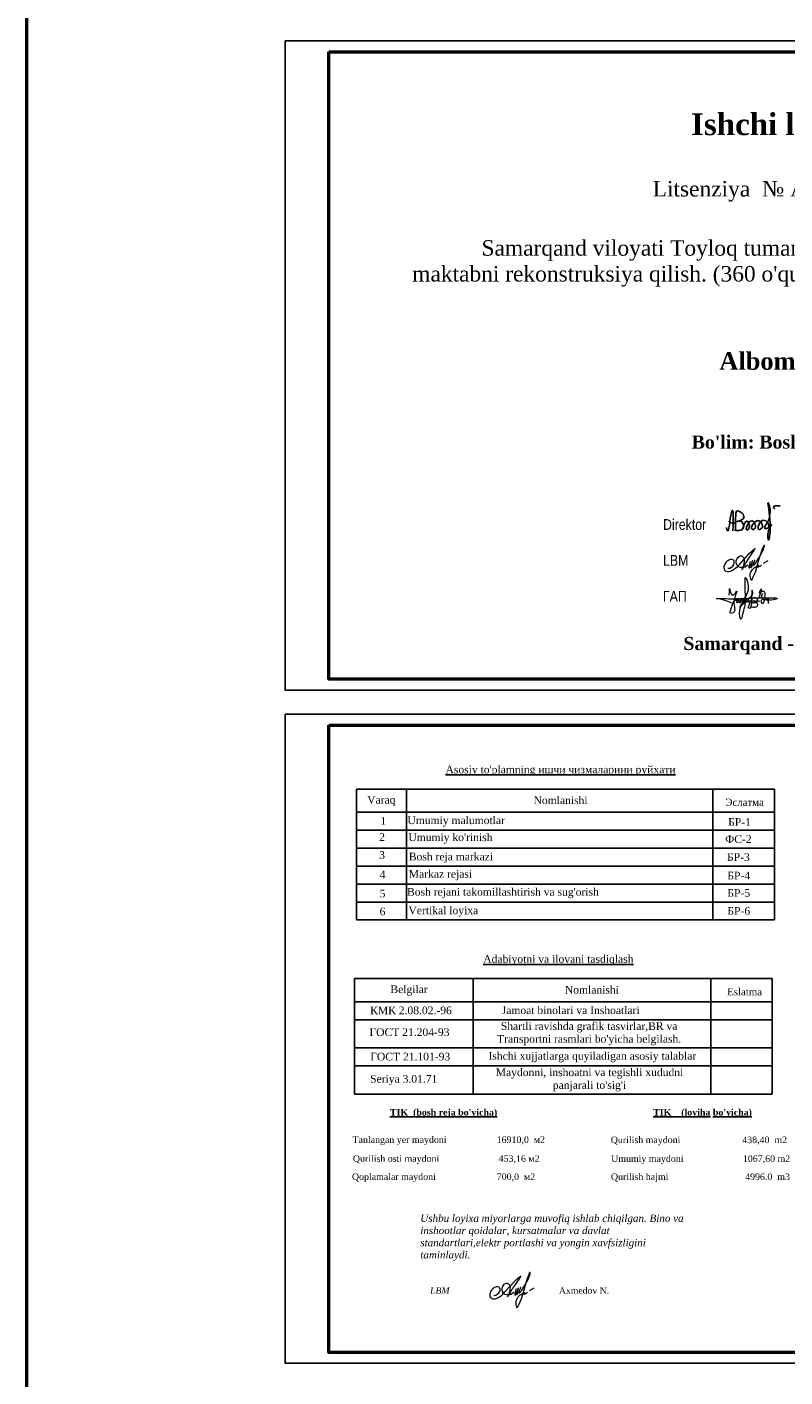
# Model space of a CAD drawing. Header units: millimetres. Extents: x -257011 to 237647566, y 2784933 to 6706507.
# Tile 371 of 451: x 10175931 to 10349377, y 6041326 to 6350185. Entities that reach past the tile are written whole.
import ezdxf

# ---------------------------------------------------------------- set-up
doc = ezdxf.new("R2010")
doc.units = ezdxf.units.MM
doc.header["$LTSCALE"] = 1000
doc.layers.add('Ф А С А Д', color=250, linetype='Continuous', lineweight=15)
doc.styles.get("Standard").update_dxf_attribs({"font": 'ARIALN.TTF'})

# ---------------------------------------------------------------- blocks, each defined once
blk = doc.blocks.new('rgsxhy')
at = {"color": 5, "lineweight": 0}
for points in [[(30158267, 9371725), (30158292, 9372259), (30158313, 9372715), (30158693, 9371762), (30159294, 9372267), (30158930, 9370820), (30158827, 9369247), (30158463, 9369143), (30158559, 9369856), (30159235, 9371184), (30159510, 9371288), (30159540, 9370947), (30159450, 9370679), (30159339, 9370650), (30159361, 9370924), (30159747, 9371281), (30159933, 9371214), (30159918, 9370984), (30159866, 9370709), (30159740, 9370650), (30159740, 9370910), (30160119, 9371295), (30160364, 9371221), (30160282, 9370791), (30160134, 9370702), (30160156, 9370902), (30160253, 9371169), (30160416, 9371266), (30160624, 9371251), (30160631, 9370947), (30160520, 9370739), (30160416, 9370746), (30160527, 9370999), (30160698, 9371199), (30160869, 9371251), (30161010, 9371117), (30161025, 9370828), (30160854, 9370717), (30160832, 9370976), (30160958, 9371184), (30161196, 9371429), (30161627, 9371986), (30161567, 9372349), (30161322, 9370056), (30161196, 9369857), (30161032, 9369926), (30161078, 9370217), (30161143, 9370464), (30161478, 9371132), (30161961, 9371429), (30162250, 9371221), (30162198, 9370761), (30161687, 9370666), (30161515, 9370590), (30161433, 9370590), (30162154, 9370635), (30162280, 9370516), (30162243, 9370197), (30162028, 9370012), (30161575, 9370012), (30161352, 9370012), (30161322, 9370071)], [(30159764, 9369979), (30160813, 9371961), (30161022, 9373086), (30160642, 9374202), (30160529, 9371279), (30160129, 9368855), (30159952, 9368321), (30159766, 9369571), (30162641, 9370909)], [(30162509, 9371311), (30162778, 9372539), (30162525, 9372058), (30163079, 9372349), (30162934, 9370564), (30162934, 9371149), (30163657, 9371231), (30163688, 9371396), (30163665, 9371051), (30163845, 9371089), (30163853, 9371329), (30163830, 9370556)], [(30158604, 9370613), (30157190, 9371107), (30156449, 9371260), (30157795, 9371248), (30158983, 9371230), (30160506, 9371280), (30164964, 9371184), (30162988, 9371384), (30162918, 9371683), (30163073, 9372004)]]:
    blk.add_spline(points, degree=3, dxfattribs=at)
blk = doc.blocks.new('tghtrfjhd')
at = {"color": 5, "lineweight": -2, "ltscale": 1000}
for points in [[(4131827, -562906), (4132056, -563568), (4132973, -559495), (4133044, -559290), (4133323, -563693)], [(4135509, -563330), (4136650, -561497), (4136794, -563403), (4136602, -563451), (4137644, -561401), (4138285, -563243), (4137820, -563371), (4138974, -561337), (4139952, -563035), (4139279, -563355), (4140240, -561256), (4141394, -562971), (4140673, -563131), (4141475, -561353), (4141699, -560503), (4141715, -558052), (4141555, -557620), (4141843, -563515), (4141394, -565646), (4141346, -565422), (4142148, -562122)], [(4142881, -558676), (4142590, -558285), (4144124, -557964)], [(4132736, -561420), (4132449, -561539), (4132585, -561709), (4133779, -561820)], [(4133945, -563713), (4134015, -559666), (4134154, -559204), (4134699, -559192), (4135716, -560845), (4133884, -561594), (4135257, -561554), (4135516, -563321), (4133699, -563481)]]:
    blk.add_spline(points, degree=3, dxfattribs=at)
blk = doc.blocks.new('rthtrh')
at = {"color": 5}
for p, q in [((1363868, 521192), (1363889, 521219)), ((1363889, 521219), (1363907, 521234)), ((1363907, 521234), (1363927, 521243)), ((1363927, 521243), (1363940, 521249)), ((1363940, 521249), (1363965, 521249)), ((1363965, 521249), (1363988, 521244)), ((1363988, 521244), (1364013, 521227)), ((1364013, 521227), (1364030, 521204)), ((1364030, 521204), (1364039, 521185)), ((1363834, 521118), (1363842, 521141)), ((1363834, 521086), (1363834, 521118)), ((1363834, 521056), (1363834, 521086)), ((1363840, 521035), (1363834, 521056)), ((1363845, 521017), (1363840, 521035)), ((1363842, 521141), (1363854, 521167)), ((1363865, 520990), (1363845, 521017)), ((1363854, 521167), (1363868, 521192)), ((1363882, 520966), (1363865, 520990)), ((1363895, 520959), (1363882, 520966)), ((1363917, 520946), (1363895, 520959)), ((1363951, 520940), (1363917, 520946)), ((1363996, 520940), (1363951, 520940)), ((1364033, 520940), (1363996, 520940)), ((1364017, 520962), (1364016, 520946)), ((1364016, 520946), (1364016, 520940)), ((1364026, 520997), (1364017, 520962)), ((1364037, 521043), (1364026, 520997)), ((1364075, 520948), (1364033, 520940)), ((1364044, 521090), (1364037, 521043)), ((1364039, 521185), (1364046, 521147)), ((1364046, 521147), (1364044, 521090)), ((1364148, 520999), (1364075, 520948)), ((1364568, 521050), (1364689, 521123))]:
    blk.add_line(p, q, dxfattribs=at)
for points in [[(1363608, 520919), (1363661, 520924), (1363702, 520951), (1363738, 520975), (1363765, 521018), (1363780, 521059), (1363780, 521096), (1363765, 521122), (1363753, 521142), (1363714, 521156), (1363671, 521156), (1363631, 521136), (1363583, 521097), (1363555, 521074), (1363525, 521025), (1363511, 520984), (1363500, 520955), (1363500, 520930), (1363508, 520901), (1363515, 520870), (1363535, 520855), (1363555, 520841), (1363586, 520832), (1363613, 520832), (1363645, 520832), (1363675, 520843), (1363732, 520864), (1363761, 520883), (1363817, 520921), (1363863, 520963), (1363919, 521022), (1364179, 521312), (1364247, 521377), (1364282, 521405), (1364314, 521429), (1364336, 521443), (1364310, 521401), (1364279, 521361), (1364173, 521198), (1364133, 521139), (1364110, 521102), (1364087, 521068), (1364069, 521040), (1364047, 520995), (1364019, 520954), (1364007, 520925), (1363990, 520903), (1363970, 520879)], [(1364210, 521100), (1364186, 521015), (1364172, 520967), (1364172, 520940), (1364173, 520926), (1364179, 520925), (1364185, 520931), (1364202, 520956), (1364218, 520984), (1364240, 521027), (1364256, 521068), (1364272, 521125), (1364269, 521122), (1364225, 520990), (1364220, 520961), (1364220, 520944), (1364225, 520939), (1364232, 520939), (1364241, 520950), (1364248, 520960), (1364254, 520969), (1364260, 520978), (1364273, 520996), (1364281, 521008), (1364288, 521027), (1364309, 521073), (1364315, 521086), (1364332, 521126), (1364332, 521134), (1364327, 521134), (1364314, 521097), (1364294, 521040), (1364290, 521012), (1364293, 520997), (1364298, 520988), (1364308, 520988), (1364316, 520999), (1364326, 521014), (1364344, 521036), (1364351, 521047), (1364377, 521090), (1364389, 521112), (1364414, 521155), (1364449, 521203), (1364476, 521258), (1364523, 521332), (1364563, 521417), (1364583, 521493), (1364590, 521517), (1364590, 521527), (1364583, 521532), (1364571, 521532), (1364561, 521512), (1364541, 521459), (1364498, 521348), (1364434, 521131), (1364395, 520998), (1364377, 520936), (1364337, 520802), (1364282, 520678), (1364249, 520605), (1364238, 520588), (1364230, 520594), (1364226, 520615), (1364222, 520638), (1364214, 520663), (1364206, 520725), (1364206, 520774), (1364224, 520814), (1364265, 520883), (1364310, 520926), (1364364, 520959), (1364411, 520988), (1364432, 520996), (1364434, 520992), (1364431, 520979), (1364419, 520970), (1364414, 520960), (1364416, 520951), (1364423, 520951), (1364434, 520958), (1364443, 520964), (1364452, 520968), (1364474, 520975), (1364483, 520978), (1364492, 520986), (1364499, 520996), (1364503, 521002), (1364511, 521006), (1364511, 521006)]]:
    blk.add_lwpolyline(points, dxfattribs=at)

msp = doc.modelspace()

# ---------------------------------------------------------------- linework, layer by layer
for p, q in [((10251345.049, 6175819.635), (10262761.985, 6175819.635)), ((10251345.049, 6175819.635), (10251345.049, 6145881.228)), ((10262761.985, 6175819.635), (10346948.155, 6175819.635)), ((10262761.985, 6175819.635), (10262761.985, 6145881.228)), ((10332869.25, 6175819.635), (10332869.25, 6145881.228)), ((10346948.155, 6175819.635), (10346948.155, 6145881.228)), ((10251345.049, 6170530.229), (10262761.985, 6170530.229)), ((10262761.985, 6170530.229), (10332869.25, 6170530.229)), ((10332869.25, 6170530.229), (10346948.155, 6170530.229)), ((10251345.049, 6166422.062), (10332869.25, 6166422.062)), ((10332869.25, 6166422.062), (10346948.155, 6166422.062)), ((10251345.049, 6162313.895), (10332869.25, 6162313.895)), ((10332869.25, 6162313.895), (10346948.155, 6162313.895)), ((10251345.049, 6158205.728), (10332869.25, 6158205.728)), ((10332869.25, 6158205.728), (10346948.155, 6158205.728)), ((10251345.049, 6154097.562), (10332869.25, 6154097.562)), ((10332869.25, 6154097.562), (10346948.155, 6154097.562)), ((10251345.049, 6149989.395), (10332869.25, 6149989.395)), ((10332869.25, 6149989.395), (10346948.155, 6149989.395)), ((10251345.049, 6145881.228), (10346948.155, 6145881.228)), ((10250843.632, 6132463.687), (10332367.833, 6132463.687)), ((10250843.632, 6132463.687), (10250843.632, 6106063.436)), ((10278021.487, 6132463.687), (10278021.487, 6106063.436)), ((10332367.833, 6132463.687), (10346446.738, 6132463.687)), ((10332367.833, 6132463.687), (10332367.833, 6106063.436)), ((10346446.738, 6132463.687), (10346446.738, 6106063.436)), ((10250843.632, 6127174.28), (10346446.738, 6127174.28)), ((10250843.632, 6123066.114), (10346446.738, 6123066.114)), ((10250843.632, 6116618.858), (10262260.568, 6116618.858)), ((10250843.632, 6116618.858), (10346446.738, 6116618.858)), ((10250843.632, 6112510.691), (10346446.738, 6112510.691)), ((10250843.632, 6106063.436), (10346446.738, 6106063.436))]:
    msp.add_line(p, q)
at = {"color": 1, "lineweight": 50, "ltscale": 1000}
msp.add_lwpolyline([(10175930.92, 6551317.495), (10501831.747, 6551317.495), (10501831.747, 4597003.103), (10175930.92, 4597003.103)], close=True, dxfattribs=at)
at = {"color": 5}
for points in [[(10234972.083, 6346992.165), (10444972.083, 6346992.165), (10444972.083, 6198492.165), (10234972.083, 6198492.165)], [(10234972.083, 6192953.473), (10444972.083, 6192953.473), (10444972.083, 6044453.473), (10234972.083, 6044453.473)]]:
    msp.add_lwpolyline(points, close=True, dxfattribs=at)
at = {"layer": 'Ф А С А Д', "color": 5, "lineweight": 50}
for points in [[(10244972.083, 6344492.165), (10442472.083, 6344492.165), (10442472.083, 6200992.165), (10244972.083, 6200992.165)], [(10244972.083, 6190453.473), (10442472.083, 6190453.473), (10442472.083, 6046953.473), (10244972.083, 6046953.473)]]:
    msp.add_lwpolyline(points, close=True, dxfattribs=at)

# ---------------------------------------------------------------- block references
msp.add_blockref('tghtrfjhd', (6204138.592, 6798597.862))
at = {"xscale": 1.606460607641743, "yscale": 1.606460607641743, "zscale": 1.606460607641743}
msp.add_blockref('rgsxhy', (-38111448.56, -8835139.192), dxfattribs=at)
at = {"layer": 'Ф А С А Д', "xscale": 8.527384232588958, "yscale": 8.527384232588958, "zscale": 8.527384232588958}
for p in [(-1291708.055, 1784291.5), (-1345283.458, 1617894.007)]:
    msp.add_blockref('rthtrh', p, dxfattribs=at)

# ---------------------------------------------------------------- texts
at = {"ltscale": 30, "attachment_point": 2}
for s, insert, char_height, width in [('{\\fTimes New Roman|b1|i0|c204|p18;Ishchi loyixa}', (10348334.67, 6330440.396), 5000, 85909.51981), ('{\\fTimes New Roman|b1|i0|c204|p18;Albom\\fTimes New Roman|b1|i0|c238|p18;-\\fTimes New Roman|b1|i0|c204|p18;1}', (10345581.816, 6275769.76), 4000, 65762.72723), ("{\\fTimes New Roman|b1|i0|c204|p18;Bo'lim: Bosh reja.}", (10345581.816, 6256725.264), 3000, 83965.79693), ('{\\fTimes New Roman|b1|i0|c204|p18;Samarqand - 202\\fTimes New Roman|b1|i0|c0|p18;6\\fTimes New Roman|b1|i0|c204|p18; y}', (10345581.816, 6210650.234), 3000, 83965.79693)]:
    msp.add_mtext(s, dxfattribs=dict(at, insert=insert, char_height=char_height, width=width))
for s, insert, char_height, width, attachment_point in [('\\pi13161.00114;{\\fTimes New Roman|b0|i0|c0|p18;\\C1;Litsenziya\\C256;  \\fTimes New Roman|b0|i0|c204|p18;№ АЛ 000720}', (10340694.372, 6312595.996), 3547.449221, 166343.66816, 5), ('\\pi13161.00114;{\\fTimes New Roman|b0|i0|c204|p18;Samarqand viloyati Toyloq tumani "Хоnсhоrbоg\'" МFY dagi 11-son maktabni rekonstruksiya qilish. (360 o\'quvchi o\'rinli qo\'shimcha bino qurish).}', (10347233.753, 6296097.046), 3547.449221, 166343.66816, 5), ('Direktor                           Boqiyev A.\\P\\PLBM                                 Axmedov N.\\P                          \\PГАП                                 Djurayev F.', (10321476.629, 6237595.542, 0), 2462.41855, 127019.91925, 1), ("{\\fTimes New Roman|b0|i0|c204|p18;Umumiy ko'rinish}", (10272819.191, 6164518.139), 1754.31652, 21125.15825, 5), ("{\\fTimes New Roman|b0|i0|c204|p18;Bosh rejani takomillashtirish va sug'orish}", (10284830.02, 6152032.07), 1754.31652, 99508.66873, 5), ('{\\fTimes New Roman|b0|i0|c204|p18;Tanlangan yer maydoni}                        {\\fTimes New Roman|b0|i0|c0|p18;16910\\fTimes New Roman|b0|i0|c204|p18;,\\fTimes New Roman|b0|i0|c0|p18;0\\C250; \\fTimes New Roman|b0|i0|c204|p18; \\C256;м2}', (10250420.104, 6095379.901), 1500, 45567.01829, 4), ('{\\fTimes New Roman|b0|i1|c204|p18;Ushbu loyixa miyorlarga muvofiq ishlab chiqilgan. Bino va inshootlar qoidalar, kursatmalar va davlat standartlari,elektr portlashi va yongin xavfsizligini taminlaydi.\\fTimes New Roman|b0|i0|c204|p18; }', (10265928.225, 6073188.5), 1673.641992, 61461.05043, 4)]:
    msp.add_mtext(s, dxfattribs=dict(insert=insert, char_height=char_height, width=width, attachment_point=attachment_point))
for s, insert, char_height, attachment_point in [("{\\fTimes New Roman|b0|i0|c204|p18;\\LAsosiy to'plamning ишчи чизмаларини руйхати}", (10298018.484, 6180030.193), 1754.31652, 5), ('{\\fTimes New Roman|b0|i0|c204|p18;Nomlanishi}', (10298018.484, 6173273.485), 1754.31652, 5), ('{\\fTimes New Roman|b0|i0|c204|p18;Varaq}', (10257009.555, 6173098.265), 1754.31652, 5), ('{\\fTimes New Roman|b0|i0|c204|p18;Эслатма}', (10340128.44, 6172805.269), 1637.36208, 5), ('{\\fTimes New Roman|b0|i0|c204|p18;1}', (10257447.357, 6168541.757), 1754.31652, 5), ('{\\fTimes New Roman|b0|i0|c204|p18;Umumiy malumotlar}', (10274135.397, 6168408.421), 1754.31652, 5), ('{\\fTimes New Roman|b0|i0|c204|p18;БР-1}', (10338971.558, 6168303.081), 1754.31652, 5), ('{\\fTimes New Roman|b0|i0|c204|p18;2}', (10257184.809, 6164864.619), 1754.31652, 5), ('{\\fTimes New Roman|b0|i0|c204|p18;ФС-2}', (10338709.011, 6164369.752), 1754.31652, 5), ('{\\fTimes New Roman|b0|i0|c204|p18;3}', (10257184.809, 6160756.452), 1754.31652, 5), ('{\\fTimes New Roman|b0|i0|c204|p18;Bosh reja markazi}', (10272939.352, 6160110.567), 1754.31652, 5), ('{\\fTimes New Roman|b0|i0|c204|p18;БР-3}', (10338709.011, 6160261.585), 1754.31652, 5), ('{\\fTimes New Roman|b0|i0|c204|p18;4}', (10257272.437, 6156288.867), 1754.31652, 5), ('{\\fTimes New Roman|b0|i0|c204|p18;Markaz rejasi}', (10270540.769, 6156133.925), 1754.31652, 5), ('{\\fTimes New Roman|b0|i0|c204|p18;БР-4}', (10338796.638, 6156045.001), 1754.31652, 5), ('{\\fTimes New Roman|b0|i0|c204|p18;5}', (10257272.437, 6151931.452), 1754.31652, 5), ('{\\fTimes New Roman|b0|i0|c204|p18;БР-5}', (10338796.638, 6152052.153), 1754.31652, 5), ('{\\fTimes New Roman|b0|i0|c204|p18;6}', (10257272.437, 6147823.285), 1754.31652, 5), ('{\\fTimes New Roman|b0|i0|c204|p18;Vertikal loyixa}', (10271200.308, 6147800.614), 1754.31652, 5), ('{\\fTimes New Roman|b0|i0|c204|p18;БР-6}', (10338796.638, 6147943.986), 1754.31652, 5), ('{\\fTimes New Roman|b0|i0|c204|p18;\\LAdabiyotni va ilovani tasdiqlash}', (10297517.067, 6136674.244), 1754.31652, 5), ('{\\fTimes New Roman|b0|i0|c204|p18;Nomlanishi}', (10305183.212, 6129917.537), 1754.31652, 5), ('{\\fTimes New Roman|b0|i0|c204|p18;Belgilar}', (10263357.787, 6129742.316), 1754.31652, 5), ('{\\fTimes New Roman|b0|i0|c204|p18;Eslatma}', (10340128.44, 6129449.321), 1637.36208, 5), ('{\\fTimes New Roman|b0|i0|c204|p18;КМК 2.08.02.-96}', (10263795.589, 6125185.809), 1754.31652, 5), ('{\\fTimes New Roman|b0|i0|c204|p18;Jamoat binolari va Inshoatlari}', (10300336.898, 6125230.19), 1754.31652, 5), ("{\\fTimes New Roman|b0|i0|c204|p18;Shartli ravishda grafik tasvirlar,BR va \\PTransportni rasmlari bo'yicha belgilash.}", (10304551.144, 6119859.9), 1754.31652, 5), ('{\\fTimes New Roman|b0|i0|c204|p18;ГОСТ 21.204-93}', (10263445.79, 6120204.774), 1754.31652, 5), ('{\\fTimes New Roman|b0|i0|c204|p18;ГОСТ 21.101-93}', (10263620.669, 6114617.109), 1754.31652, 5), ('{\\fTimes New Roman|b0|i0|c204|p18;Ishchi xujjatlarga quyiladigan asosiy talablar}', (10305294.532, 6114499.719), 1754.31652, 5), ('{\\fTimes New Roman|b0|i0|c204|p18;Seriya 3.01.71}', (10262136.648, 6109261.546), 1754.31652, 5), ("{\\fTimes New Roman|b1|i0|c0|p18;\\LTIK \\fTimes New Roman|b1|i0|c204|p18; (bosh reja bo'yicha)}", (10271257.017, 6101637.592), 1500, 5), ("{\\fTimes New Roman|b1|i0|c0|p18;\\LTIK   \\fTimes New Roman|b1|i0|c204|p18; (\\fTimes New Roman|b1|i0|c0|p18;loyiha\\fTimes New Roman|b1|i0|c204|p18; bo'yicha)}", (10330510.879, 6101647.508), 1500, 5), ('{\\fTimes New Roman|b0|i0|c204|p18;Qurilish maydoni  \\fTimes New Roman|b0|i0|c0|p18;                       438\\fTimes New Roman|b0|i0|c204|p18;,\\fTimes New Roman|b0|i0|c0|p18;40  m2}', (10309508.311, 6095338.948), 1500, 4), ('{\\fTimes New Roman|b0|i0|c204|p18;Qurilish osti maydoni                        \\fTimes New Roman|b0|i0|c0|p18;453\\fTimes New Roman|b0|i0|c204|p18;,\\fTimes New Roman|b0|i0|c0|p18;16\\C250; \\fTimes New Roman|b0|i0|c204|p18;\\C256;м2}', (10250491.741, 6091056.648), 1500, 4), ('{\\fTimes New Roman|b0|i0|c204|p18;Umumiy maydoni \\fTimes New Roman|b0|i0|c0|p18;                      \\fTimes New Roman|b0|i0|c204|p18; \\fTimes New Roman|b0|i0|c0|p18;1067,60\\fTimes New Roman|b0|i0|c204|p18; m2}', (10309596.588, 6091033.868), 1500, 4), ('{\\fTimes New Roman|b0|i0|c204|p18;Qoplamalar maydoni }                            {\\fTimes New Roman|b0|i0|c0|p18;700,0  \\fTimes New Roman|b0|i0|c204|p18;м\\fTimes New Roman|b0|i0|c0|p18;2 }', (10250283.399, 6086909.685), 1500, 4), ('{\\fTimes New Roman|b0|i0|c204|p18;Qurilish hajmi \\fTimes New Roman|b0|i0|c0|p18;                              4996.0\\fTimes New Roman|b0|i0|c204|p18; \\fTimes New Roman|b0|i0|c0|p18; \\fTimes New Roman|b0|i0|c204|p18;m3}', (10309537.261, 6086897.712), 1500, 4), ('{\\fTimes New Roman|b0|i1|c204|p18;LBM                                             \\fTimes New Roman|b0|i0|c0|p18;Axmedov N.}', (10288650.812, 6061102.635), 1473.277119, 5)]:
    msp.add_mtext(s, dxfattribs=dict(insert=insert, char_height=char_height, attachment_point=attachment_point))
at = {"lineweight": 30, "insert": (10304642.296, 6109287.882), "char_height": 1754.31652, "attachment_point": 5}
msp.add_mtext("{\\fTimes New Roman|b0|i0|c204|p18;Maydonni, inshoatni va tegishli xududni \\Ppanjarali to'sig'i   }", dxfattribs=at)

doc.saveas('drawing.dxf')
